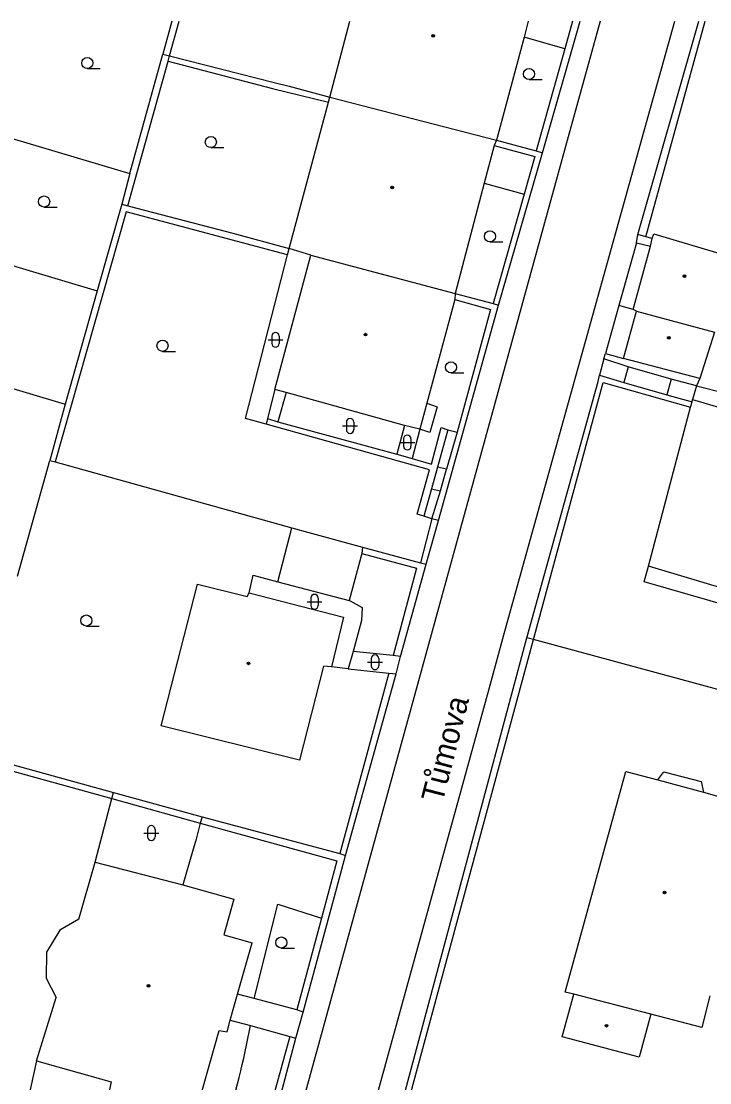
# Model space of a CAD drawing. Extents: x -600391 to -599491, y -1160176 to -1159402.
# Drawn here: x -599903.5 to -599857, y -1159473.4 to -1159401.8 of the extents above; entities that cross this region are included whole.
import ezdxf

# ---------------------------------------------------------------- set-up
doc = ezdxf.new("R2010")
doc.units = 0
for name, color, linetype in [('Level 10', 7, 'Continuous'), ('Level 11', 7, 'Continuous'), ('Level 36', 7, 'Continuous'), ('Level 39', 7, 'Continuous'), ('Level 49', 7, 'Continuous'), ('Level 5', 7, 'Continuous'), ('Level 51', 7, 'Continuous'), ('Level 7', 7, 'Continuous'), ('Level 8', 7, 'Continuous')]:
    doc.layers.add(name, color=color, linetype=linetype)

msp = doc.modelspace()

# ---------------------------------------------------------------- linework, layer by layer
at = {"layer": 'Level 10'}
for points in [[(-599864.409, -1159401.769), (-599866.57, -1159409.56), (-599880, -1159458.36), (-599880.74, -1159461.06), (-599885.28, -1159477.58), (-599887.88, -1159486.35)], [(-599864.409, -1159401.769), (-599866.57, -1159409.56), (-599880, -1159458.36), (-599880.74, -1159461.06), (-599885.28, -1159477.58), (-599887.88, -1159486.35)], [(-599883.3, -1159488.45), (-599882.59, -1159485.48), (-599881.86, -1159482.85), (-599880.21, -1159476.88), (-599871.91, -1159446.81), (-599870.84, -1159442.92), (-599861.45, -1159409.16), (-599859.365, -1159401.769)], [(-599883.3, -1159488.45), (-599882.59, -1159485.48), (-599881.86, -1159482.85), (-599880.21, -1159476.88), (-599871.91, -1159446.81), (-599870.84, -1159442.92), (-599861.45, -1159409.16), (-599859.365, -1159401.769)]]:
    msp.add_lwpolyline(points, dxfattribs=at)
at = {"layer": 'Level 11'}
for points in [[(-599866.79, -1159403.62), (-599869.55, -1159402.84)], [(-599872.23, -1159412.7), (-599869.55, -1159413.43)], [(-599885.5, -1159417.53), (-599885.4, -1159417.1)], [(-599886.95, -1159428.94), (-599888.35, -1159428.57), (-599885.5, -1159417.53)], [(-599862.19, -1159421.22), (-599863.16, -1159420.95)], [(-599862.52, -1159425.07), (-599862.81, -1159426.13)], [(-599857.91, -1159426.37), (-599854.09, -1159427.33), (-599853.45, -1159425.11), (-599850.96, -1159425.8), (-599851.78, -1159429.17)], [(-599859.63, -1159425.91), (-599859.91, -1159426.96)], [(-599857.91, -1159426.37), (-599858.17, -1159427.28)], [(-599886.36, -1159426.61), (-599886.86, -1159428.56)], [(-599885.6, -1159426.81), (-599886.15, -1159428.78)], [(-599876.11, -1159427.53), (-599875.42, -1159427.78), (-599875.91, -1159429.5), (-599876.58, -1159429.29)], [(-599886.86, -1159428.56), (-599886.95, -1159428.94)], [(-599886.86, -1159428.56), (-599886.15, -1159428.78)], [(-599876.31, -1159435.16), (-599876.77, -1159435.02), (-599875.93, -1159432.03), (-599886.95, -1159428.94)], [(-599886.15, -1159428.78), (-599878.12, -1159430.97)], [(-599877.61, -1159429.04), (-599878.12, -1159430.97)], [(-599877.1, -1159431.26), (-599875.8, -1159431.65), (-599875.15, -1159429.18), (-599874.68, -1159429.34)], [(-599876.58, -1159429.29), (-599877.1, -1159431.26)], [(-599874.68, -1159429.34), (-599875.39, -1159431.84)], [(-599874.68, -1159429.34), (-599874.07, -1159429.48)], [(-599878.12, -1159430.97), (-599877.1, -1159431.26)], [(-599875.39, -1159431.84), (-599875.79, -1159433.31)], [(-599874.79, -1159431.99), (-599875.39, -1159431.84)], [(-599875.79, -1159433.31), (-599876.31, -1159435.16)], [(-599875.79, -1159433.31), (-599875.18, -1159433.44)], [(-599875.77, -1159435.34), (-599876.31, -1159435.16)], [(-599875.32, -1159435.44), (-599875.77, -1159435.34)], [(-599886.17, -1159439.58), (-599885.21, -1159435.93)], [(-599880.5, -1159437.67), (-599881.34, -1159440.85)], [(-599855.5, -1159441.3), (-599861.45, -1159439.58), (-599861.15, -1159438.52)], [(-599888.09, -1159440.32), (-599887.83, -1159439.13), (-599886.17, -1159439.58), (-599881.34, -1159440.85), (-599881.27, -1159440.87)], [(-599881.27, -1159440.87), (-599880.48, -1159441.32)], [(-599880.48, -1159441.32), (-599880.52, -1159442.18)], [(-599880.52, -1159442.18), (-599881.08, -1159444.27)], [(-599881.08, -1159444.27), (-599881.42, -1159445.46)], [(-599878.37, -1159444.56), (-599881.08, -1159444.27)], [(-599881.42, -1159445.46), (-599882.53, -1159445.31)], [(-599881.42, -1159445.46), (-599878.68, -1159445.75)], [(-599860.51, -1159452.93), (-599860.11, -1159452.4), (-599857.6, -1159453.05), (-599857.44, -1159453.77)], [(-599887.76, -1159467.69), (-599886.16, -1159461.32), (-599883.22, -1159462.27)], [(-599884.87, -1159468.46), (-599887.76, -1159467.69), (-599888.88, -1159467.4)], [(-599889.37, -1159469.14), (-599888, -1159469.51), (-599885.34, -1159470.25)], [(-599902.45, -1159471.9), (-599903.22, -1159475.37)]]:
    msp.add_lwpolyline(points, dxfattribs=at)
msp.add_arc((-599955.028, -1159456.704), 68.24, 343.17126, 349.18339, dxfattribs=at)
at = {"layer": 'Level 36'}
for p, q in [((-599899.02, -1159404.965), (-599898.145, -1159404.965)), ((-599869.21, -1159405.705), (-599868.335, -1159405.705)), ((-599890.68, -1159410.295), (-599889.805, -1159410.295)), ((-599901.93, -1159414.305), (-599901.055, -1159414.305)), ((-599871.85, -1159416.655), (-599870.975, -1159416.655)), ((-599886.816, -1159423.256), (-599885.816, -1159423.256)), ((-599886.566, -1159423.006), (-599886.566, -1159423.506)), ((-599886.066, -1159423.006), (-599886.066, -1159423.506)), ((-599893.94, -1159424.035), (-599893.065, -1159424.035)), ((-599874.48, -1159425.485), (-599873.605, -1159425.485)), ((-599881.786, -1159429.066), (-599880.786, -1159429.066)), ((-599881.536, -1159428.816), (-599881.536, -1159429.316)), ((-599881.036, -1159428.816), (-599881.036, -1159429.316)), ((-599877.676, -1159429.936), (-599877.676, -1159430.436)), ((-599877.176, -1159429.936), (-599877.176, -1159430.436)), ((-599877.926, -1159430.186), (-599876.926, -1159430.186)), ((-599883.936, -1159440.676), (-599883.936, -1159441.176)), ((-599883.436, -1159440.676), (-599883.436, -1159441.176)), ((-599884.186, -1159440.926), (-599883.186, -1159440.926)), ((-599899.08, -1159442.565), (-599898.205, -1159442.565)), ((-599880.106, -1159445.006), (-599879.106, -1159445.006)), ((-599879.856, -1159444.756), (-599879.856, -1159445.256)), ((-599879.356, -1159444.756), (-599879.356, -1159445.256)), ((-599894.946, -1159456.276), (-599894.946, -1159456.776)), ((-599894.446, -1159456.276), (-599894.446, -1159456.776)), ((-599895.196, -1159456.526), (-599894.196, -1159456.526)), ((-599885.92, -1159464.285), (-599885.045, -1159464.285))]:
    msp.add_line(p, q, dxfattribs=at)
for centre in [(-599899.02, -1159404.59), (-599869.21, -1159405.33), (-599890.68, -1159409.92), (-599901.93, -1159413.93), (-599871.85, -1159416.28), (-599893.94, -1159423.66), (-599874.48, -1159425.11), (-599899.08, -1159442.19), (-599885.92, -1159463.91)]:
    msp.add_circle(centre, 0.375, dxfattribs=at)
for centre, start, end in [((-599886.316, -1159423.006), 0, 180), ((-599886.316, -1159423.506), 180, 0), ((-599881.286, -1159428.816), 0, 180), ((-599881.286, -1159429.316), 180, 0), ((-599877.426, -1159429.936), 0, 180), ((-599877.426, -1159430.436), 180, 0), ((-599883.686, -1159440.676), 0, 180), ((-599883.686, -1159441.176), 180, 0), ((-599879.606, -1159444.756), 0, 180), ((-599879.606, -1159445.256), 180, 0), ((-599894.696, -1159456.276), 0, 180), ((-599894.696, -1159456.776), 180, 0)]:
    msp.add_arc(centre, 0.25, start, end, dxfattribs=at)
at = {"layer": 'Level 39'}
for centre, radius in [((-599875.68, -1159402.76), 0.09), ((-599875.68, -1159402.76), 0.0398), ((-599878.44, -1159412.99), 0.09), ((-599878.44, -1159412.99), 0.0398), ((-599858.73, -1159418.96), 0.09), ((-599858.73, -1159418.96), 0.0398), ((-599880.25, -1159422.91), 0.09), ((-599880.25, -1159422.91), 0.0398), ((-599859.78, -1159423.12), 0.09), ((-599859.78, -1159423.12), 0.0398), ((-599888.14, -1159445.08), 0.09), ((-599888.14, -1159445.08), 0.0398), ((-599860.06, -1159460.53), 0.09), ((-599860.06, -1159460.53), 0.0398), ((-599894.89, -1159466.83), 0.09), ((-599894.89, -1159466.83), 0.0398), ((-599863.98, -1159469.52), 0.09), ((-599863.98, -1159469.52), 0.0398)]:
    msp.add_circle(centre, radius, dxfattribs=at)
at = {"layer": 'Level 5'}
msp.add_line((-599882.66, -1159406.89), (-599881.295, -1159401.769), dxfattribs=at)
for points in [[(-599869.266, -1159401.769), (-599869.55, -1159402.84), (-599871.4, -1159409.8)], [(-599882.75, -1159407.22), (-599882.66, -1159406.89)], [(-599882.66, -1159406.89), (-599871.4, -1159409.8)], [(-599885.4, -1159417.1), (-599882.75, -1159407.22)], [(-599871.4, -1159409.8), (-599871.56, -1159410.16)], [(-599871.56, -1159410.16), (-599872.23, -1159412.7), (-599874.19, -1159420.14)], [(-599860.9, -1159416.43), (-599860.78, -1159416.1)], [(-599860.78, -1159416.1), (-599855.29, -1159417.74)], [(-599883.93, -1159417.54), (-599885.4, -1159417.1)], [(-599862.19, -1159421.22), (-599861.02, -1159416.95)], [(-599861.02, -1159416.95), (-599860.9, -1159416.43)], [(-599886.36, -1159426.61), (-599883.93, -1159417.54)], [(-599883.93, -1159417.54), (-599874.19, -1159420.14)], [(-599874.22, -1159420.53), (-599876.11, -1159427.53)], [(-599874.19, -1159420.14), (-599874.22, -1159420.53)], [(-599862.84, -1159424.52), (-599861.97, -1159421.32)], [(-599861.97, -1159421.32), (-599862.19, -1159421.22)], [(-599861.97, -1159421.32), (-599856.7, -1159422.75)], [(-599856.7, -1159422.75), (-599857.69, -1159425.87)], [(-599857.69, -1159425.87), (-599862.84, -1159424.52)], [(-599885.6, -1159426.81), (-599886.36, -1159426.61)], [(-599877.61, -1159429.04), (-599885.6, -1159426.81)], [(-599876.11, -1159427.53), (-599876.58, -1159429.29)], [(-599861.15, -1159438.52), (-599858.31, -1159427.8)], [(-599858.31, -1159427.8), (-599858.21, -1159427.44)], [(-599858.21, -1159427.44), (-599858.17, -1159427.28)], [(-599858.17, -1159427.28), (-599851.78, -1159429.17)], [(-599876.58, -1159429.29), (-599877.61, -1159429.04)], [(-599855.22, -1159440.31), (-599861.15, -1159438.52)], [(-599894.03, -1159449.29), (-599891.58, -1159439.73)], [(-599891.58, -1159439.73), (-599888.22, -1159440.58)], [(-599888.22, -1159440.58), (-599888.09, -1159440.32)], [(-599888.09, -1159440.32), (-599881.72, -1159441.97)], [(-599881.72, -1159441.97), (-599882.53, -1159445.31)], [(-599883.07, -1159445.26), (-599884.7, -1159451.61)], [(-599882.53, -1159445.31), (-599883.07, -1159445.26)], [(-599884.7, -1159451.61), (-599894.03, -1159449.29)], [(-599866.77, -1159467.26), (-599862.67, -1159452.38)], [(-599862.67, -1159452.38), (-599860.51, -1159452.93)], [(-599860.51, -1159452.93), (-599857.44, -1159453.77)], [(-599857.44, -1159453.77), (-599856.24, -1159454.11)], [(-599899.59, -1159462.34), (-599898.49, -1159458.49)], [(-599898.49, -1159458.49), (-599892.56, -1159460.03)], [(-599892.56, -1159460.03), (-599889.12, -1159460.99)], [(-599889.12, -1159460.99), (-599889.8, -1159463.39)], [(-599899.59, -1159462.34), (-599900.87, -1159463.08)], [(-599900.87, -1159463.08), (-599901.78, -1159464.56)], [(-599889.8, -1159463.39), (-599887.9, -1159463.94)], [(-599889.59, -1159469.93), (-599889.37, -1159469.14), (-599888.88, -1159467.4), (-599887.9, -1159463.94)], [(-599901.78, -1159464.56), (-599901.8, -1159466.31)], [(-599901.8, -1159466.31), (-599901.12, -1159467.61)], [(-599866.19, -1159467.39), (-599866.77, -1159467.26)], [(-599902.45, -1159471.9), (-599901.12, -1159467.61)], [(-599866.97, -1159470.28), (-599866.19, -1159467.39)], [(-599861, -1159468.75), (-599866.19, -1159467.39)], [(-599857, -1159467.51), (-599857.56, -1159469.65)], [(-599861, -1159468.75), (-599861.77, -1159471.64)], [(-599857.56, -1159469.65), (-599861, -1159468.75)], [(-599902.45, -1159471.9), (-599897.41, -1159473.31), (-599897.64, -1159474.34), (-599891.85, -1159475.97), (-599890.13, -1159469.85)], [(-599890.13, -1159469.85), (-599889.59, -1159469.93)], [(-599861.77, -1159471.64), (-599866.97, -1159470.28)]]:
    msp.add_lwpolyline(points, dxfattribs=at)
at = {"layer": 'Level 51'}
for p, q in [((-599893.32, -1159401.769), (-599893.93, -1159403.99)), ((-599893.47, -1159404.11), (-599892.808, -1159401.769))]:
    msp.add_line(p, q, dxfattribs=at)
for points in [[(-599896.15, -1159412.05), (-599893.93, -1159403.99)], [(-599893.93, -1159403.99), (-599893.47, -1159404.11)], [(-599893.56, -1159404.46), (-599893.47, -1159404.11)], [(-599893.47, -1159404.11), (-599886.41, -1159405.9), (-599885.4, -1159406.16)], [(-599896.28, -1159414.22), (-599893.56, -1159404.46)], [(-599893.56, -1159404.46), (-599886.52, -1159406.31)], [(-599886.52, -1159406.31), (-599882.75, -1159407.22)], [(-599885.4, -1159406.16), (-599882.66, -1159406.89)], [(-599906.07, -1159409.09), (-599896.15, -1159412.05)], [(-599896.15, -1159412.05), (-599896.69, -1159414.11)], [(-599896.69, -1159414.11), (-599898.36, -1159419.95)], [(-599896.69, -1159414.11), (-599896.28, -1159414.22)], [(-599896.28, -1159414.22), (-599889.19, -1159416.07)], [(-599896.4, -1159414.62), (-599901.18, -1159431.49)], [(-599885.5, -1159417.53), (-599896.4, -1159414.62)], [(-599889.19, -1159416.07), (-599885.4, -1159417.1)], [(-599908.45, -1159416.93), (-599898.36, -1159419.95)], [(-599898.36, -1159419.95), (-599900.51, -1159427.59)], [(-599910.83, -1159424.51), (-599900.51, -1159427.59)], [(-599900.51, -1159427.59), (-599901.54, -1159431.39)], [(-599903.73, -1159439.21), (-599901.54, -1159431.39)], [(-599901.54, -1159431.39), (-599901.18, -1159431.49)], [(-599901.18, -1159431.49), (-599885.21, -1159435.93), (-599884.07, -1159436.25)], [(-599907.24, -1159451.48), (-599897.35, -1159454.19)], [(-599907.13, -1159451.08), (-599897.24, -1159453.79)], [(-599898.49, -1159458.49), (-599897.35, -1159454.19)], [(-599897.35, -1159454.19), (-599897.24, -1159453.79)], [(-599897.35, -1159454.19), (-599891.4, -1159455.85)], [(-599897.24, -1159453.79), (-599891.27, -1159455.43)], [(-599891.4, -1159455.85), (-599891.68, -1159456.94)], [(-599891.68, -1159456.94), (-599891.91, -1159457.78)], [(-599891.91, -1159457.78), (-599892.56, -1159460.03)]]:
    msp.add_lwpolyline(points, dxfattribs=at)
at = {"layer": 'Level 7'}
for p, q in [((-599868.31, -1159410.64), (-599865.767, -1159401.769)), ((-599861.86, -1159416.16), (-599857.753, -1159401.769)), ((-599861.32, -1159416.32), (-599857.328, -1159401.769))]:
    msp.add_line(p, q, dxfattribs=at)
for points in [[(-599866.275, -1159401.769), (-599866.79, -1159403.62), (-599868.72, -1159410.52)], [(-599871.4, -1159409.8), (-599868.72, -1159410.52)], [(-599871.56, -1159410.16), (-599868.83, -1159410.89), (-599869.55, -1159413.43), (-599871.62, -1159420.8)], [(-599871.27, -1159420.93), (-599868.31, -1159410.64)], [(-599868.72, -1159410.52), (-599868.31, -1159410.64)], [(-599861.96, -1159416.71), (-599861.86, -1159416.16)], [(-599861.32, -1159416.32), (-599861.86, -1159416.16)], [(-599860.9, -1159416.43), (-599861.32, -1159416.32)], [(-599861.96, -1159416.71), (-599861.02, -1159416.95)], [(-599874.22, -1159420.53), (-599871.82, -1159421.21), (-599874.07, -1159429.48)], [(-599874.19, -1159420.14), (-599871.62, -1159420.8)], [(-599875.32, -1159435.44), (-599871.27, -1159420.93)], [(-599871.62, -1159420.8), (-599871.27, -1159420.93)], [(-599864.17, -1159424.55), (-599864.04, -1159424.17)], [(-599864.04, -1159424.17), (-599862.84, -1159424.52)], [(-599862.52, -1159425.07), (-599864.17, -1159424.55)], [(-599864.54, -1159426.06), (-599864.45, -1159425.65)], [(-599864.45, -1159425.65), (-599862.81, -1159426.13)], [(-599859.63, -1159425.91), (-599862.52, -1159425.07)], [(-599869.35, -1159443.35), (-599864.54, -1159426.06)], [(-599868.91, -1159443.47), (-599864.2, -1159426.14)], [(-599864.2, -1159426.14), (-599858.31, -1159427.8)], [(-599862.81, -1159426.13), (-599859.91, -1159426.96)], [(-599857.91, -1159426.37), (-599859.63, -1159425.91)], [(-599857.69, -1159425.87), (-599857.91, -1159426.37)], [(-599859.91, -1159426.96), (-599858.21, -1159427.44)], [(-599874.07, -1159429.48), (-599874.79, -1159431.99)], [(-599875.18, -1159433.44), (-599874.79, -1159431.99)], [(-599875.77, -1159435.34), (-599875.18, -1159433.44)], [(-599875.77, -1159435.34), (-599876.54, -1159438.3)], [(-599876.15, -1159438.38), (-599875.32, -1159435.44)], [(-599884.07, -1159436.25), (-599880.44, -1159437.24)], [(-599880.44, -1159437.24), (-599880.5, -1159437.67), (-599876.8, -1159438.66), (-599878.37, -1159444.56)], [(-599880.44, -1159437.24), (-599876.54, -1159438.3)], [(-599877.88, -1159444.61), (-599876.15, -1159438.38)], [(-599876.54, -1159438.3), (-599876.15, -1159438.38)], [(-599878.38, -1159476.97), (-599870.28, -1159446.81), (-599869.35, -1159443.35)], [(-599877.99, -1159477.03), (-599868.91, -1159443.47)], [(-599868.91, -1159443.47), (-599869.35, -1159443.35)], [(-599835.57, -1159452.5), (-599868.91, -1159443.47)], [(-599835.57, -1159452.5), (-599868.91, -1159443.47)], [(-599877.88, -1159444.61), (-599878.37, -1159444.56)], [(-599878.68, -1159445.75), (-599881.98, -1159457.9)], [(-599878.68, -1159445.75), (-599878.18, -1159445.79)], [(-599881.6, -1159458.04), (-599878.18, -1159445.79)], [(-599891.27, -1159455.43), (-599891.4, -1159455.85)], [(-599891.27, -1159455.43), (-599881.98, -1159457.9)], [(-599891.4, -1159455.85), (-599882.19, -1159458.4), (-599883.22, -1159462.27), (-599884.87, -1159468.46)], [(-599881.98, -1159457.9), (-599881.6, -1159458.04)], [(-599884.44, -1159468.6), (-599882.34, -1159460.8), (-599881.6, -1159458.04)], [(-599884.44, -1159468.6), (-599884.87, -1159468.46)], [(-599885.34, -1159470.25), (-599887.46, -1159477.92)], [(-599887, -1159478.09), (-599884.94, -1159470.37)], [(-599885.34, -1159470.25), (-599884.94, -1159470.37)]]:
    msp.add_lwpolyline(points, dxfattribs=at)
at = {"layer": 'Level 8'}
for points in [[(-599861.96, -1159416.71), (-599863.16, -1159420.95)], [(-599863.16, -1159420.95), (-599864.04, -1159424.17)], [(-599864.17, -1159424.55), (-599864.45, -1159425.65)], [(-599878.18, -1159445.79), (-599877.88, -1159444.61)], [(-599884.94, -1159470.37), (-599884.44, -1159468.6)]]:
    msp.add_lwpolyline(points, dxfattribs=at)

# ---------------------------------------------------------------- texts
at = {"layer": 'Level 49'}
msp.add_text('Tůmova', height=1.5, rotation=75.58, dxfattribs=at).set_placement((-599875.05, -1159454.54))

doc.saveas('drawing.dxf')
